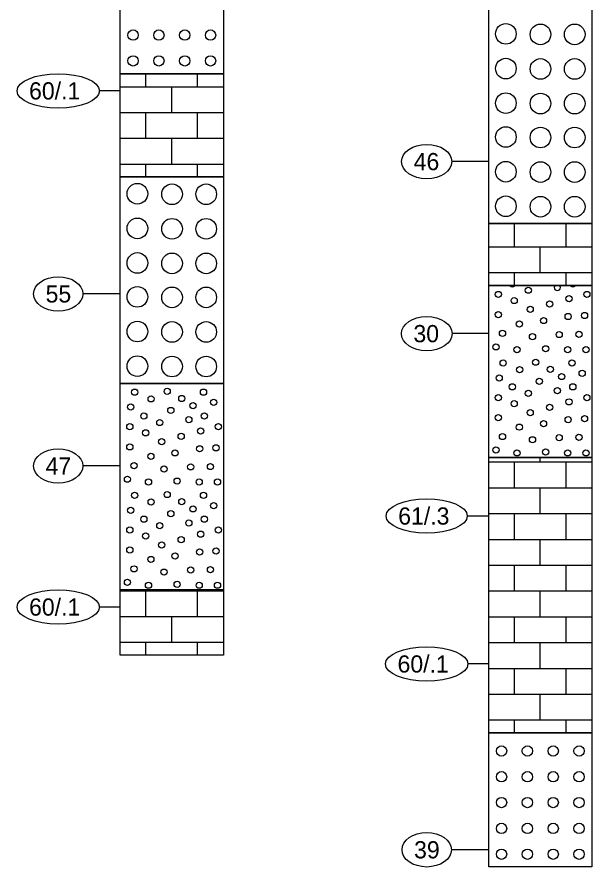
# Model space of a CAD drawing. Extents: x 2345490 to 2445302, y 465165 to 573888.
# Drawn here: x 2413744.4 to 2413911.3, y 544267.1 to 544514.1 of the extents above; entities that cross this region are included whole.
import ezdxf

# ---------------------------------------------------------------- set-up
doc = ezdxf.new("R2010")
doc.units = 0
for name, color, linetype in [('Prop Road Sect_ Boring - Material (Outline)', 7, 'Continuous'), ('Prop Road Sect_ Boring - Peripheral (SPT Oval + Leader)', 7, 'Continuous'), ('Prop Road Sect_ Boring - Peripheral (SPT Tx)', 7, 'Continuous')]:
    doc.layers.add(name, color=color, linetype=linetype)

msp = doc.modelspace()

# ---------------------------------------------------------------- linework, layer by layer
at = {"layer": 'Prop Road Sect_ Boring - Material (Outline)'}
for p, q in [((2413781.79501, 544497.59266), (2413781.79501, 544497.60766)), ((2413781.79501, 544493.83132), (2413781.79501, 544497.57772)), ((2413796.79504, 544497.59266), (2413796.79504, 544497.60766)), ((2413796.79504, 544493.83132), (2413796.79504, 544497.57772)), ((2413774.325, 544493.83132), (2413804.29506, 544493.83132)), ((2413789.29503, 544486.3385), (2413789.29503, 544493.83132)), ((2413804.31, 544493.83132), (2413804.325, 544493.83132)), ((2413774.325, 544486.3385), (2413804.29506, 544486.3385)), ((2413781.79501, 544478.84569), (2413781.79501, 544486.3385)), ((2413796.79504, 544478.84569), (2413796.79504, 544486.3385)), ((2413804.31, 544486.3385), (2413804.325, 544486.3385)), ((2413774.325, 544478.84569), (2413804.29506, 544478.84569)), ((2413789.29503, 544471.35287), (2413789.29503, 544478.84569)), ((2413804.31, 544478.84569), (2413804.325, 544478.84569)), ((2413774.325, 544471.35287), (2413804.29506, 544471.35287)), ((2413781.79501, 544467.60766), (2413781.79501, 544471.35287)), ((2413796.79504, 544467.60766), (2413796.79504, 544471.35287)), ((2413804.31, 544471.35287), (2413804.325, 544471.35287)), ((2413888.79501, 544447.29783), (2413888.79501, 544454.05981)), ((2413903.79504, 544447.29783), (2413903.79504, 544454.05981)), ((2413881.325, 544447.29783), (2413911.29506, 544447.29783)), ((2413896.29503, 544439.80502), (2413896.29503, 544447.29783)), ((2413911.31, 544447.29783), (2413911.325, 544447.29783)), ((2413881.325, 544439.80502), (2413911.29506, 544439.80502)), ((2413888.79501, 544436.05981), (2413888.79501, 544439.80502)), ((2413903.79504, 544436.05981), (2413903.79504, 544439.80502)), ((2413911.31, 544439.80502), (2413911.325, 544439.80502)), ((2413896.29503, 544384.76065), (2413896.29503, 544386.05981)), ((2413881.325, 544384.76065), (2413911.29506, 544384.76065)), ((2413888.79501, 544377.26783), (2413888.79501, 544384.76065)), ((2413903.79504, 544377.26783), (2413903.79504, 544384.76065)), ((2413911.31, 544384.76065), (2413911.325, 544384.76065)), ((2413881.325, 544377.26783), (2413911.29506, 544377.26783)), ((2413896.29503, 544369.77502), (2413896.29503, 544377.26783)), ((2413911.31, 544377.26783), (2413911.325, 544377.26783)), ((2413881.325, 544369.77502), (2413911.29506, 544369.77502)), ((2413888.79501, 544366.02981), (2413888.79501, 544369.77502)), ((2413903.79504, 544366.02981), (2413903.79504, 544369.77502)), ((2413911.31, 544369.77502), (2413911.325, 544369.77502)), ((2413888.79501, 544362.26846), (2413888.79501, 544366.01487)), ((2413903.79504, 544362.26846), (2413903.79504, 544366.01487)), ((2413881.325, 544362.26846), (2413911.29506, 544362.26846)), ((2413896.29503, 544354.77565), (2413896.29503, 544362.26846)), ((2413911.31, 544362.26846), (2413911.325, 544362.26846)), ((2413881.325, 544354.77565), (2413911.29506, 544354.77565)), ((2413888.79501, 544347.28283), (2413888.79501, 544354.77565)), ((2413903.79504, 544347.28283), (2413903.79504, 544354.77565)), ((2413911.31, 544354.77565), (2413911.325, 544354.77565)), ((2413774.325, 544347.3385), (2413804.29506, 544347.3385)), ((2413781.79501, 544339.84569), (2413781.79501, 544347.3385)), ((2413789.29503, 544347.3385), (2413789.29503, 544347.60766)), ((2413796.79504, 544339.84569), (2413796.79504, 544347.3385)), ((2413804.31, 544347.3385), (2413804.325, 544347.3385)), ((2413881.325, 544347.28283), (2413911.29506, 544347.28283)), ((2413896.29503, 544339.79002), (2413896.29503, 544347.28283)), ((2413911.31, 544347.28283), (2413911.325, 544347.28283)), ((2413774.325, 544339.84569), (2413804.29506, 544339.84569)), ((2413789.29503, 544332.35287), (2413789.29503, 544339.84569)), ((2413804.31, 544339.84569), (2413804.325, 544339.84569)), ((2413881.325, 544339.79002), (2413911.29506, 544339.79002)), ((2413888.79501, 544336.04481), (2413888.79501, 544339.79002)), ((2413903.79504, 544336.04481), (2413903.79504, 544339.79002)), ((2413911.31, 544339.79002), (2413911.325, 544339.79002)), ((2413888.79501, 544332.28346), (2413888.79501, 544336.02987)), ((2413903.79504, 544332.28346), (2413903.79504, 544336.02987)), ((2413774.325, 544332.35287), (2413804.29506, 544332.35287)), ((2413781.79501, 544328.60766), (2413781.79501, 544332.35287)), ((2413796.79504, 544328.60766), (2413796.79504, 544332.35287)), ((2413804.31, 544332.35287), (2413804.325, 544332.35287)), ((2413881.325, 544332.28346), (2413911.29506, 544332.28346)), ((2413896.29503, 544324.79065), (2413896.29503, 544332.28346)), ((2413911.31, 544332.28346), (2413911.325, 544332.28346)), ((2413881.325, 544324.79065), (2413911.29506, 544324.79065)), ((2413888.79501, 544317.29783), (2413888.79501, 544324.79065)), ((2413903.79504, 544317.29783), (2413903.79504, 544324.79065)), ((2413911.31, 544324.79065), (2413911.325, 544324.79065)), ((2413881.325, 544317.29783), (2413911.29506, 544317.29783)), ((2413896.29503, 544309.80502), (2413896.29503, 544317.29783)), ((2413911.31, 544317.29783), (2413911.325, 544317.29783)), ((2413881.325, 544309.80502), (2413911.29506, 544309.80502)), ((2413888.79501, 544306.05981), (2413888.79501, 544309.80502)), ((2413903.79504, 544306.05981), (2413903.79504, 544309.80502)), ((2413911.31, 544309.80502), (2413911.325, 544309.80502))]:
    msp.add_line(p, q, dxfattribs=at)
for points in [[(2413774.325, 544567.60766), (2413804.325, 544567.60766), (2413804.325, 544497.60766), (2413774.325, 544497.60766)], [(2413881.325, 544546.05981), (2413911.325, 544546.05981), (2413911.325, 544454.05981), (2413881.325, 544454.05981)], [(2413774.325, 544497.60766), (2413804.325, 544497.60766), (2413804.325, 544467.60766), (2413774.325, 544467.60766)], [(2413774.325, 544467.60766), (2413804.325, 544467.60766), (2413804.325, 544407.60766), (2413774.325, 544407.60766)], [(2413881.325, 544454.05981), (2413911.325, 544454.05981), (2413911.325, 544436.05981), (2413881.325, 544436.05981)], [(2413881.325, 544436.05981), (2413911.325, 544436.05981), (2413911.325, 544386.05981), (2413881.325, 544386.05981)], [(2413774.325, 544407.60766), (2413804.325, 544407.60766), (2413804.325, 544347.60766), (2413774.325, 544347.60766)], [(2413881.325, 544386.05981), (2413911.325, 544386.05981), (2413911.325, 544306.05981), (2413881.325, 544306.05981)], [(2413774.325, 544347.60766), (2413804.325, 544347.60766), (2413804.325, 544328.60766), (2413774.325, 544328.60766)], [(2413881.325, 544306.05981), (2413911.325, 544306.05981), (2413911.325, 544267.05981), (2413881.325, 544267.05981)]]:
    msp.add_lwpolyline(points, close=True, dxfattribs=at)
for centre, radius in [((2413886.3173, 544509.1741), 3), ((2413896.3673, 544509.0241), 3), ((2413906.2973, 544509.0241), 3), ((2413778.06189, 544508.83433), 1.5), ((2413785.56189, 544508.83433), 1.5), ((2413793.06189, 544508.83433), 1.5), ((2413800.56189, 544508.83433), 1.5), ((2413778.06189, 544501.33433), 1.5), ((2413785.56189, 544501.33433), 1.5), ((2413793.06189, 544501.33433), 1.5), ((2413800.56189, 544501.33433), 1.5), ((2413886.3173, 544499.0941), 3), ((2413896.3673, 544498.9741), 3), ((2413906.2973, 544498.9741), 3), ((2413886.3173, 544489.0441), 3), ((2413896.3673, 544488.9241), 3), ((2413906.2973, 544488.9241), 3), ((2413886.3173, 544479.2041), 3), ((2413896.3673, 544479.0541), 3), ((2413906.2973, 544479.0541), 3), ((2413886.3173, 544469.1241), 3), ((2413896.3673, 544469.0041), 3), ((2413906.2973, 544469.0041), 3), ((2413779.3173, 544462.72195), 3), ((2413789.3673, 544462.57195), 3), ((2413799.2973, 544462.57195), 3), ((2413886.3173, 544459.0741), 3), ((2413896.3673, 544458.9541), 3), ((2413906.2973, 544458.9541), 3), ((2413779.3173, 544452.64195), 3), ((2413789.3673, 544452.52195), 3), ((2413799.2973, 544452.52195), 3), ((2413779.3173, 544442.59195), 3), ((2413789.3673, 544442.47195), 3), ((2413799.2973, 544442.47195), 3), ((2413779.3173, 544432.75195), 3), ((2413789.3673, 544432.60195), 3), ((2413799.2973, 544432.60195), 3), ((2413892.81806, 544434.68117), 0.9), ((2413884.11805, 544433.45116), 0.9), ((2413888.73806, 544431.68116), 0.9), ((2413904.66809, 544432.22116), 0.9), ((2413909.8431, 544433.45116), 0.9), ((2413893.38806, 544429.10116), 0.9), ((2413899.02808, 544430.64616), 0.9), ((2413884.11805, 544427.60115), 0.9), ((2413904.39809, 544427.04615), 0.9), ((2413909.1681, 544427.33115), 0.9), ((2413779.3173, 544422.67195), 3), ((2413789.3673, 544422.55195), 3), ((2413799.2973, 544422.55195), 3), ((2413890.23806, 544424.87115), 0.9), ((2413897.25807, 544425.86115), 0.9), ((2413885.33305, 544422.14114), 0.9), ((2413901.80308, 544421.79614), 0.9), ((2413907.53309, 544421.88614), 0.9), ((2413894.04807, 544421.19614), 0.9), ((2413883.42804, 544418.21113), 0.9), ((2413889.54806, 544417.38613), 0.9), ((2413897.85807, 544417.65613), 0.9), ((2413904.26309, 544417.38613), 0.9), ((2413909.5731, 544417.38613), 0.9), ((2413779.3173, 544412.62195), 3), ((2413789.3673, 544412.50195), 3), ((2413799.2973, 544412.50195), 3), ((2413885.52192, 544413.52079), 0.9), ((2413894.97373, 544413.75265), 0.9), ((2413905.51805, 544413.52079), 0.9), ((2413890.30087, 544411.57148), 0.9), ((2413899.21029, 544411.67758), 0.9), ((2413902.49308, 544409.58618), 0.9), ((2413908.47809, 544410.54618), 0.9), ((2413884.38805, 544409.18118), 0.9), ((2413896.02303, 544408.19946), 0.9), ((2413778.52192, 544405.05365), 0.9), ((2413787.97373, 544405.2855), 0.9), ((2413798.51805, 544405.05365), 0.9), ((2413888.19805, 544406.60117), 0.9), ((2413892.81806, 544404.69617), 0.9), ((2413901.26308, 544405.50617), 0.9), ((2413905.76309, 544406.60117), 0.9), ((2413783.30087, 544403.10434), 0.9), ((2413792.21029, 544403.21043), 0.9), ((2413801.47809, 544402.07903), 0.9), ((2413884.11805, 544403.46616), 0.9), ((2413904.66809, 544402.23616), 0.9), ((2413909.8431, 544403.46616), 0.9), ((2413777.38805, 544400.71403), 0.9), ((2413789.02303, 544399.73231), 0.9), ((2413795.49308, 544401.11903), 0.9), ((2413888.73806, 544401.69616), 0.9), ((2413899.02808, 544400.66116), 0.9), ((2413781.19805, 544398.13402), 0.9), ((2413794.26308, 544397.03902), 0.9), ((2413798.76309, 544398.13402), 0.9), ((2413884.11805, 544397.61615), 0.9), ((2413893.38806, 544399.11616), 0.9), ((2413904.39809, 544397.06115), 0.9), ((2413909.1681, 544397.34615), 0.9), ((2413777.11805, 544394.99902), 0.9), ((2413785.81806, 544396.22902), 0.9), ((2413802.8431, 544394.99902), 0.9), ((2413890.23806, 544394.88615), 0.9), ((2413897.25807, 544395.87615), 0.9), ((2413781.73806, 544393.22901), 0.9), ((2413792.02808, 544392.19401), 0.9), ((2413797.66809, 544393.76901), 0.9), ((2413885.33305, 544392.15614), 0.9), ((2413786.38806, 544390.64901), 0.9), ((2413894.04807, 544391.21114), 0.9), ((2413901.80308, 544391.81114), 0.9), ((2413907.53309, 544391.90114), 0.9), ((2413777.11805, 544389.14901), 0.9), ((2413790.25807, 544387.409), 0.9), ((2413797.39809, 544388.594), 0.9), ((2413802.1681, 544388.879), 0.9), ((2413883.42804, 544388.22613), 0.9), ((2413889.54806, 544387.40113), 0.9), ((2413897.85807, 544387.67113), 0.9), ((2413904.26309, 544387.40113), 0.9), ((2413909.5731, 544387.40113), 0.9), ((2413783.23806, 544386.419), 0.9), ((2413778.33305, 544383.68899), 0.9), ((2413787.04807, 544382.74399), 0.9), ((2413794.80308, 544383.34399), 0.9), ((2413800.53309, 544383.43399), 0.9), ((2413776.42804, 544379.75899), 0.9), ((2413782.54806, 544378.93399), 0.9), ((2413790.85807, 544379.20399), 0.9), ((2413797.26309, 544378.93399), 0.9), ((2413802.5731, 544378.93399), 0.9), ((2413778.52192, 544375.06865), 0.9), ((2413787.97373, 544375.3005), 0.9), ((2413798.51805, 544375.06865), 0.9), ((2413783.30087, 544373.11934), 0.9), ((2413792.21029, 544373.22543), 0.9), ((2413777.38805, 544370.72903), 0.9), ((2413795.49308, 544371.13403), 0.9), ((2413801.47809, 544372.09403), 0.9), ((2413781.19805, 544368.14902), 0.9), ((2413789.02303, 544369.74731), 0.9), ((2413798.76309, 544368.14902), 0.9), ((2413777.11805, 544365.01402), 0.9), ((2413785.81806, 544366.24402), 0.9), ((2413794.26308, 544367.05402), 0.9), ((2413802.8431, 544365.01402), 0.9), ((2413781.73806, 544363.24401), 0.9), ((2413797.66809, 544363.78401), 0.9), ((2413786.38806, 544360.66401), 0.9), ((2413792.02808, 544362.20901), 0.9), ((2413777.11805, 544359.16401), 0.9), ((2413790.25807, 544357.424), 0.9), ((2413797.39809, 544358.609), 0.9), ((2413802.1681, 544358.894), 0.9), ((2413783.23806, 544356.434), 0.9), ((2413778.33305, 544353.70399), 0.9), ((2413787.04807, 544352.75899), 0.9), ((2413794.80308, 544353.35899), 0.9), ((2413800.53309, 544353.44899), 0.9), ((2413776.42804, 544349.77399), 0.9), ((2413782.54806, 544348.94899), 0.9), ((2413790.85807, 544349.21899), 0.9), ((2413797.26309, 544348.94899), 0.9), ((2413802.5731, 544348.94899), 0.9), ((2413885.06189, 544300.77148), 1.5), ((2413892.56189, 544300.77148), 1.5), ((2413900.06189, 544300.77148), 1.5), ((2413907.56189, 544300.77148), 1.5), ((2413885.06189, 544293.28648), 1.5), ((2413892.56189, 544293.28648), 1.5), ((2413900.06189, 544293.28648), 1.5), ((2413907.56189, 544293.28648), 1.5), ((2413885.06189, 544285.78648), 1.5), ((2413892.56189, 544285.78648), 1.5), ((2413900.06189, 544285.78648), 1.5), ((2413907.56189, 544285.78648), 1.5), ((2413885.06189, 544278.28648), 1.5), ((2413892.56189, 544278.28648), 1.5), ((2413900.06189, 544278.28648), 1.5), ((2413907.56189, 544278.28648), 1.5), ((2413885.06189, 544270.78648), 1.5), ((2413892.56189, 544270.78648), 1.5), ((2413900.06189, 544270.78648), 1.5), ((2413907.56189, 544270.78648), 1.5)]:
    msp.add_circle(centre, radius, dxfattribs=at)
for centre, start, end in [((2413888.19805, 544436.58617), 215.7919602, 324.2080398), ((2413901.26308, 544435.49117), 140.8152657, 39.1847343), ((2413905.76309, 544436.58617), 215.7919602, 324.2080398)]:
    msp.add_arc(centre, 0.9, start, end, dxfattribs=at)
at = {"layer": 'Prop Road Sect_ Boring - Peripheral (SPT Oval + Leader)'}
for p, q in [((2413774.325, 544492.60766), (2413768.28957, 544492.60766)), ((2413881.325, 544472.05981), (2413870.60453, 544472.05981)), ((2413774.325, 544433.60766), (2413763.48642, 544433.60766)), ((2413881.325, 544422.05981), (2413870.68327, 544422.05981)), ((2413774.325, 544383.60766), (2413763.48642, 544383.60766)), ((2413881.325, 544369.05981), (2413875.09272, 544369.05981)), ((2413774.325, 544342.60766), (2413768.28957, 544342.60766)), ((2413881.325, 544326.05981), (2413875.28957, 544326.05981)), ((2413881.325, 544272.05981), (2413870.48642, 544272.05981))]:
    msp.add_line(p, q, dxfattribs=at)
for centre, major_axis, ratio in [((2413756.325, 544492.60766), (11.96457, 0), 0.417900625), ((2413863.325, 544472.05981), (7.27953, 0), 0.686857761), ((2413756.325, 544433.60766), (7.16142, 0), 0.698185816), ((2413863.325, 544422.05981), (7.35827, 0), 0.679507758), ((2413756.325, 544383.60766), (7.16142, 0), 0.698185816), ((2413863.325, 544369.05981), (11.76772, 0), 0.424891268), ((2413756.325, 544342.60766), (11.96457, 0), 0.417900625), ((2413863.325, 544326.05981), (11.96457, 0), 0.417900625), ((2413863.325, 544272.05981), (7.16142, 0), 0.698185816)]:
    msp.add_ellipse(centre, major_axis=major_axis, ratio=ratio, dxfattribs=at)

# ---------------------------------------------------------------- texts
at = {"layer": 'Prop Road Sect_ Boring - Peripheral (SPT Tx)'}
for s, p in [('60/.1', (2413747.86043, 544490.10766)), ('46', (2413859.54547, 544469.55981)), ('55', (2413752.66358, 544431.10766)), ('30', (2413859.46673, 544419.55981)), ('47', (2413752.66358, 544381.10766)), ('61/.3', (2413855.05728, 544366.55981)), ('60/.1', (2413747.86043, 544340.10766)), ('60/.1', (2413854.86043, 544323.55981)), ('39', (2413859.66358, 544269.55981))]:
    msp.add_text(s, height=5, dxfattribs=at).set_placement(p)

doc.saveas('drawing.dxf')
